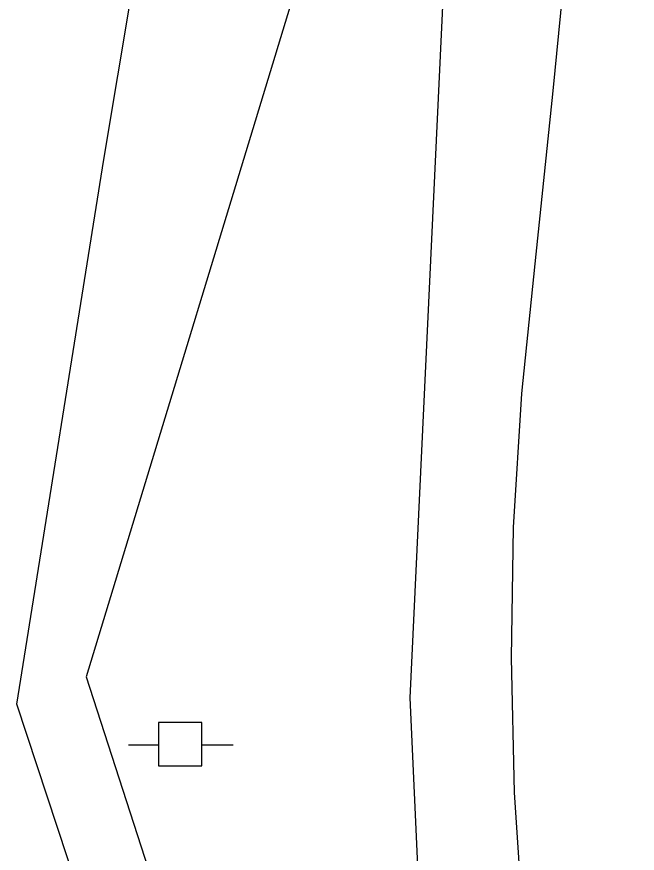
# Model space of a CAD drawing. Extents: x 2004847 to 2009016, y 1134161 to 1140101.
# Drawn here: x 2005204.9 to 2005276.2, y 1139564.9 to 1139661.1 of the extents above; entities that cross this region are included whole.
import ezdxf

# ---------------------------------------------------------------- set-up
doc = ezdxf.new("R2010")
doc.units = 0
for name, color, linetype in [('RD_EX_Fence_Other', 7, 'Continuous'), ('RD_EX_H2O', 7, 'Continuous'), ('RD_EX_Road', 7, 'Continuous'), ('RD_EX_UT', 7, 'Continuous'), ('RD_EX_VEG', 7, 'Continuous')]:
    doc.layers.add(name, color=color, linetype=linetype)

msp = doc.modelspace()

# ---------------------------------------------------------------- linework, layer by layer
at = {"layer": 'RD_EX_Fence_Other'}
msp.add_lwpolyline([(2005253.027, 1139716.132), (2005238.254, 1139668.781), (2005212.869, 1139585.207), (2005223.769, 1139551.444), (2005241.149, 1139501.523), (2005250.303, 1139475.866), (2005274.937, 1139406.133)], dxfattribs=at)
at = {"layer": 'RD_EX_H2O'}
msp.add_lwpolyline([(2005258.132, 1139714.456), (2005253.872, 1139663.93), (2005250.076, 1139582.798), (2005251.507, 1139550.898), (2005257.79, 1139508.395), (2005263.585, 1139478.258), (2005286.366, 1139407.794), (2005304.78, 1139341.828)], dxfattribs=at)
at = {"layer": 'RD_EX_Road'}
msp.add_lwpolyline([(2005268.45, 1139672.463), (2005266.489, 1139652.575), (2005264.439, 1139632.695), (2005262.891, 1139617.786), (2005261.922, 1139602.373), (2005261.701, 1139587.379), (2005262.051, 1139571.916), (2005263.041, 1139556.953)], dxfattribs=at)
at = {"layer": 'RD_EX_UT'}
for p, q in [((2005226.176, 1139579.967), (2005221.176, 1139579.967)), ((2005221.176, 1139579.967), (2005221.176, 1139574.967)), ((2005226.176, 1139579.967), (2005221.176, 1139579.967)), ((2005221.176, 1139579.967), (2005221.176, 1139574.967)), ((2005226.176, 1139574.967), (2005226.176, 1139579.967)), ((2005226.176, 1139574.967), (2005226.176, 1139579.967)), ((2005217.745, 1139577.405), (2005221.214, 1139577.405)), ((2005217.745, 1139577.405), (2005221.214, 1139577.405)), ((2005226.104, 1139577.405), (2005229.745, 1139577.405)), ((2005226.104, 1139577.405), (2005229.745, 1139577.405)), ((2005221.176, 1139574.967), (2005226.176, 1139574.967)), ((2005221.176, 1139574.967), (2005226.176, 1139574.967))]:
    msp.add_line(p, q, dxfattribs=at)
at = {"layer": 'RD_EX_VEG'}
msp.add_lwpolyline([(2005330.501, 1139211.208), (2005310.437, 1139282.621), (2005250.294, 1139444.385), (2005204.891, 1139582.087), (2005214.897, 1139644.65), (2005219.773, 1139673.791), (2005232.043, 1139710.412)], dxfattribs=at)

doc.saveas('drawing.dxf')
